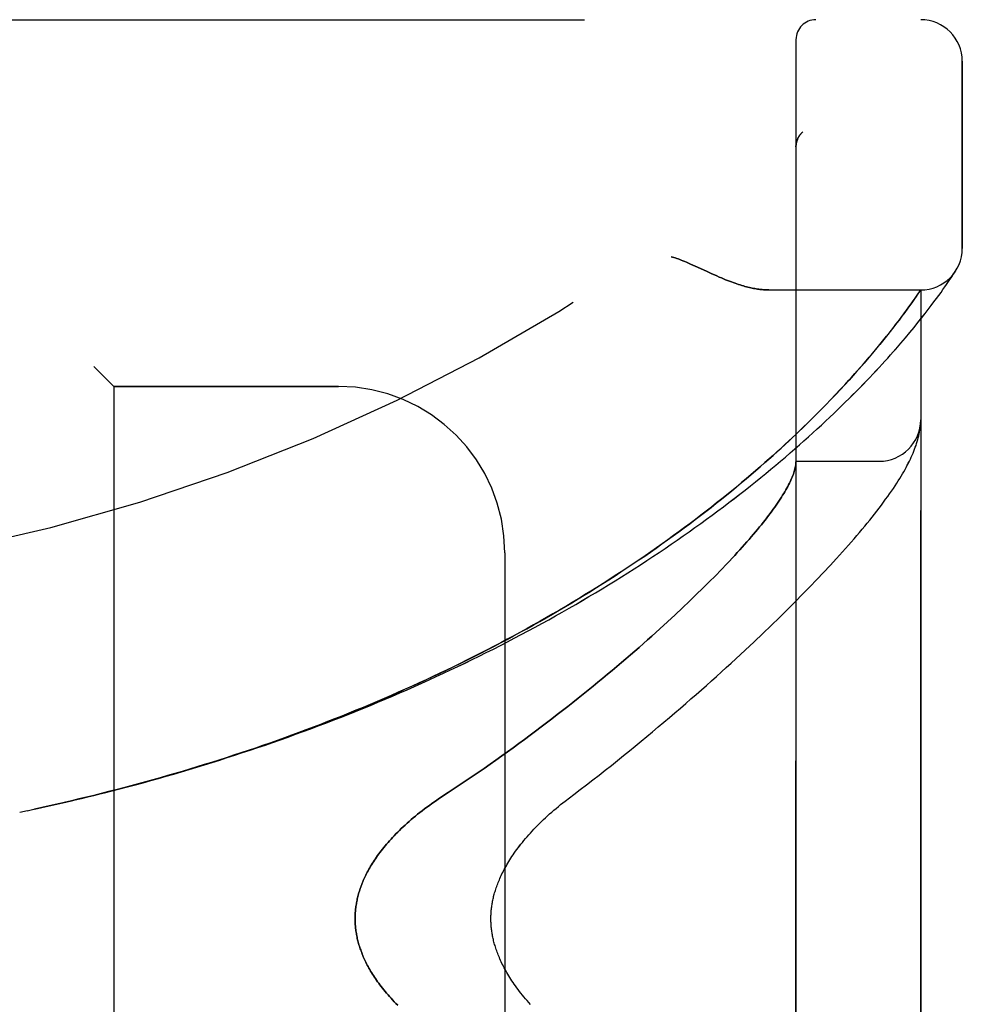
# Model space of a CAD drawing. Header units: inches. Extents: x 0 to 283, y 0 to 183.
# Tile 273 of 278: x 149.63 to 151.04, y 120.07 to 121.55. Entities that reach past the tile are written whole.
import ezdxf

# ---------------------------------------------------------------- set-up
doc = ezdxf.new("R2010")
doc.units = ezdxf.units.IN
doc.header["$LTSCALE"] = 15.583333
doc.header["$MEASUREMENT"] = 0
doc.linetypes.add('HIDDEN', pattern=[0.2, 0.1, -0.1])
doc.layers.add('LEFTHAND_DOOR_ASSEMBLY', color=7, linetype='CONTINUOUS')
doc.layers.add('RIGHTHAND_DOOR_ASSEMBLY', color=7, linetype='CONTINUOUS')

msp = doc.modelspace()

# ---------------------------------------------------------------- linework, layer by layer
at = {"layer": 'LEFTHAND_DOOR_ASSEMBLY', "color": 8, "linetype": 'HIDDEN'}
for p, q in [((148.9157, 121.5482), (150.9794, 121.5482)), ((150.7919, 118.8757), (150.7919, 121.5182)), ((151.0419, 121.2045), (151.0419, 121.4857)), ((150.8022, 121.3796), (150.802, 121.3794)), ((150.7919, 121.3571), (150.7919, 121.3569)), ((150.6407, 121.1779), (150.6574, 121.1701)), ((150.6574, 121.1701), (150.6656, 121.1663)), ((151.0283, 121.1651), (151.0302, 121.1679)), ((151.0302, 121.1679), (151.0322, 121.171)), ((151.0319, 121.1705), (151.0315, 121.17)), ((151.0319, 121.1705), (151.0322, 121.171)), ((151.0181, 121.15), (151.0203, 121.1533)), ((151.0203, 121.1533), (151.0224, 121.1562)), ((151.0224, 121.1562), (151.025, 121.1601)), ((151.025, 121.1601), (151.0271, 121.1633)), ((151.0271, 121.1633), (151.0283, 121.1651)), ((150.7514, 121.142), (150.9794, 121.142)), ((150.9741, 121.1342), (150.9794, 121.142)), ((150.9794, 119.252), (150.9794, 121.142)), ((151.0067, 121.1339), (151.0099, 121.1384)), ((151.0099, 121.1384), (151.0129, 121.1426)), ((151.0129, 121.1426), (151.0156, 121.1465)), ((151.0156, 121.1465), (151.0181, 121.15)), ((150.965, 121.1213), (150.9681, 121.1257)), ((150.9681, 121.1257), (150.9709, 121.1297)), ((150.9709, 121.1297), (150.9741, 121.1342)), ((150.9952, 121.1184), (150.9993, 121.1239)), ((150.9993, 121.1239), (151.0032, 121.1291)), ((151.0032, 121.1291), (151.0067, 121.1339)), ((150.954, 121.1063), (150.958, 121.1116)), ((150.958, 121.1116), (150.9616, 121.1166)), ((150.9616, 121.1166), (150.965, 121.1213)), ((150.9859, 121.1064), (150.9907, 121.1126)), ((150.9907, 121.1126), (150.9952, 121.1184)), ((150.9421, 121.0905), (150.9453, 121.0947)), ((150.9453, 121.0947), (150.9498, 121.1006)), ((150.9498, 121.1006), (150.954, 121.1063)), ((150.9694, 121.0857), (150.9753, 121.093)), ((150.9753, 121.093), (150.9808, 121.0999)), ((150.9808, 121.0999), (150.9859, 121.1064)), ((150.928, 121.0725), (150.9318, 121.0773)), ((150.9318, 121.0773), (150.9354, 121.0818)), ((150.9354, 121.0818), (150.9388, 121.0862)), ((150.9388, 121.0862), (150.9421, 121.0905)), ((150.9565, 121.0702), (150.9631, 121.0781)), ((150.9631, 121.0781), (150.9694, 121.0857)), ((150.9158, 121.0575), (150.9201, 121.0627)), ((150.9201, 121.0627), (150.9241, 121.0677)), ((150.9241, 121.0677), (150.928, 121.0725)), ((150.9494, 121.0619), (150.9565, 121.0702)), ((150.9068, 121.0467), (150.9114, 121.0522)), ((150.9114, 121.0522), (150.9158, 121.0575)), ((150.8918, 121.0291), (150.897, 121.0351)), ((150.897, 121.0351), (150.902, 121.041)), ((150.902, 121.041), (150.9068, 121.0467)), ((149.7369, 121.027), (149.7669, 120.997)), ((150.8806, 121.0164), (150.8863, 121.0228)), ((150.8863, 121.0228), (150.8918, 121.0291)), ((150.8652, 120.9995), (150.8716, 121.0064)), ((149.7669, 120.997), (149.7669, 119.397)), ((150.1044, 120.997), (149.7669, 120.997)), ((150.8516, 120.9849), (150.8586, 120.9923)), ((150.8586, 120.9923), (150.8652, 120.9995)), ((150.8367, 120.9693), (150.8443, 120.9772)), ((150.8443, 120.9772), (150.8516, 120.9849)), ((150.8202, 120.9526), (150.8287, 120.9611)), ((150.8287, 120.9611), (150.8367, 120.9693)), ((150.8112, 120.9437), (150.8202, 120.9526)), ((150.9784, 120.9336), (150.9786, 120.9346)), ((150.9787, 120.9357), (150.9788, 120.9364)), ((150.9788, 120.9364), (150.9789, 120.9371)), ((150.9789, 120.9378), (150.979, 120.9384)), ((150.9789, 120.9371), (150.9789, 120.9378)), ((150.979, 120.9384), (150.9791, 120.9391)), ((150.9791, 120.9398), (150.9792, 120.9405)), ((150.9791, 120.9391), (150.9791, 120.9398)), ((150.9792, 120.9412), (150.9793, 120.9419)), ((150.9792, 120.9405), (150.9792, 120.9412)), ((150.7919, 120.8845), (150.9169, 120.8845)), ((150.3544, 120.747), (150.3544, 119.647)), ((150.8433, 120.7279), (150.8528, 120.7382)), ((150.688, 120.7302), (150.6795, 120.7214)), ((150.8335, 120.7174), (150.8433, 120.7279)), ((150.6708, 120.7124), (150.6616, 120.7031)), ((150.6795, 120.7214), (150.6708, 120.7124)), ((150.8234, 120.7066), (150.8335, 120.7174)), ((150.6521, 120.6937), (150.6422, 120.684)), ((150.6616, 120.7031), (150.6521, 120.6937)), ((150.802, 120.6845), (150.8128, 120.6957)), ((150.8128, 120.6957), (150.8234, 120.7066)), ((150.6422, 120.684), (150.632, 120.6741)), ((150.7907, 120.6732), (150.802, 120.6845)), ((150.6213, 120.664), (150.6104, 120.6537)), ((150.632, 120.6741), (150.6213, 120.664)), ((150.7791, 120.6616), (150.7907, 120.6732)), ((150.6104, 120.6537), (150.599, 120.6431)), ((150.7548, 120.6377), (150.7671, 120.6497)), ((150.7671, 120.6497), (150.7791, 120.6616)), ((150.599, 120.6431), (150.5872, 120.6324)), ((150.742, 120.6255), (150.7548, 120.6377)), ((150.7289, 120.613), (150.742, 120.6255)), ((149.6254, 120.357), (149.6369, 120.3594))]:
    msp.add_line(p, q, dxfattribs=at)
for points in [[(150.7981, 121.3752), (150.7977, 121.3747), (150.7974, 121.3742), (150.797, 121.3737), (150.7967, 121.3732), (150.7964, 121.3727), (150.7961, 121.3722), (150.7958, 121.3717), (150.7955, 121.3712), (150.7952, 121.3706), (150.7949, 121.3701), (150.7947, 121.3695), (150.7944, 121.369), (150.7942, 121.3684), (150.794, 121.3678)], [(150.7981, 121.3752), (150.7983, 121.3754), (150.7985, 121.3757), (150.7986, 121.3759), (150.7988, 121.3761), (150.799, 121.3763), (150.7992, 121.3766), (150.7994, 121.3768), (150.7996, 121.377), (150.7998, 121.3772), (150.8, 121.3774), (150.8002, 121.3777), (150.8004, 121.3779), (150.8006, 121.3781), (150.8008, 121.3783), (150.8011, 121.3785), (150.8013, 121.3787), (150.8015, 121.3789), (150.8017, 121.3792), (150.802, 121.3794), (150.8022, 121.3796)], [(150.794, 121.3678), (150.7937, 121.3673), (150.7935, 121.3667), (150.7933, 121.3661), (150.7932, 121.3655), (150.793, 121.3649), (150.7928, 121.3643), (150.7927, 121.3637), (150.7925, 121.3631), (150.7924, 121.3625), (150.7923, 121.3619), (150.7922, 121.3613), (150.7921, 121.3607), (150.7921, 121.3601), (150.792, 121.3594), (150.7919, 121.3588), (150.7919, 121.3582), (150.7919, 121.3576), (150.7919, 121.3571)], [(150.6044, 121.192), (150.6065, 121.1914), (150.6085, 121.1908), (150.6106, 121.1901), (150.6128, 121.1894), (150.6149, 121.1886), (150.6172, 121.1878), (150.6196, 121.1869), (150.622, 121.186), (150.6247, 121.1849), (150.6275, 121.1837), (150.6305, 121.1824), (150.6337, 121.181), (150.6371, 121.1795), (150.6407, 121.1779)], [(150.6656, 121.1663), (150.6694, 121.1646), (150.673, 121.163), (150.6765, 121.1614), (150.6799, 121.16), (150.6831, 121.1587), (150.6863, 121.1574), (150.6893, 121.1562), (150.6922, 121.155), (150.6951, 121.154), (150.6978, 121.153), (150.7005, 121.152), (150.7032, 121.1511), (150.7057, 121.1503), (150.7082, 121.1495), (150.7106, 121.1487), (150.713, 121.148), (150.7153, 121.1474), (150.7176, 121.1468), (150.7198, 121.1462), (150.722, 121.1457), (150.7241, 121.1452), (150.7262, 121.1448), (150.7282, 121.1444), (150.7302, 121.144), (150.7322, 121.1437), (150.7341, 121.1434), (150.736, 121.1431), (150.7378, 121.1428), (150.7397, 121.1426), (150.7414, 121.1425), (150.7432, 121.1423), (150.7449, 121.1422), (150.7465, 121.1421), (150.7482, 121.142), (150.7498, 121.142), (150.7514, 121.142)], [(149.6949, 120.3723), (149.7065, 120.375), (149.7181, 120.3777), (149.7297, 120.3805), (149.7413, 120.3834), (149.7529, 120.3863), (149.7645, 120.3892), (149.776, 120.3922), (149.7876, 120.3952), (149.7992, 120.3983), (149.8107, 120.4014), (149.8223, 120.4046), (149.8339, 120.4078), (149.8454, 120.4111), (149.8569, 120.4144), (149.8685, 120.4178), (149.88, 120.4212), (149.8915, 120.4247), (149.903, 120.4282), (149.9145, 120.4318), (149.926, 120.4354), (149.9374, 120.439), (149.9489, 120.4427), (149.9603, 120.4465), (149.9718, 120.4503), (149.9832, 120.4541), (149.9946, 120.458), (150.006, 120.462), (150.0174, 120.466), (150.0287, 120.47), (150.04, 120.4741), (150.0514, 120.4782), (150.0627, 120.4824), (150.074, 120.4866), (150.0852, 120.4909), (150.0965, 120.4953), (150.1077, 120.4996), (150.1189, 120.5041), (150.1301, 120.5085), (150.1412, 120.513), (150.1524, 120.5176), (150.1635, 120.5222), (150.1746, 120.5269), (150.1856, 120.5316), (150.1966, 120.5363), (150.2076, 120.5411), (150.2186, 120.546), (150.2296, 120.5509), (150.2405, 120.5558), (150.2514, 120.5608), (150.2622, 120.5658), (150.273, 120.5709), (150.2838, 120.576), (150.2946, 120.5812), (150.3053, 120.5864), (150.316, 120.5916), (150.3266, 120.5969), (150.3372, 120.6022), (150.3478, 120.6076), (150.3583, 120.613), (150.3687, 120.6185), (150.3792, 120.624), (150.3896, 120.6295), (150.3999, 120.6351), (150.4102, 120.6407), (150.4205, 120.6464), (150.4307, 120.6521), (150.4408, 120.6578), (150.4509, 120.6636), (150.461, 120.6694), (150.471, 120.6752), (150.4809, 120.681), (150.4908, 120.6869), (150.5006, 120.6929), (150.5104, 120.6988), (150.5201, 120.7048), (150.5297, 120.7108), (150.5393, 120.7169), (150.5488, 120.7229), (150.5583, 120.729), (150.5677, 120.7351), (150.577, 120.7413), (150.5862, 120.7474), (150.5954, 120.7536), (150.6045, 120.7598), (150.6135, 120.766), (150.6225, 120.7723), (150.6314, 120.7785), (150.6402, 120.7847), (150.6489, 120.791), (150.6575, 120.7973), (150.666, 120.8035), (150.6745, 120.8098), (150.6829, 120.8161), (150.6912, 120.8224), (150.6994, 120.8286), (150.7075, 120.8349), (150.7155, 120.8412), (150.7234, 120.8474), (150.7312, 120.8537), (150.739, 120.8599), (150.7466, 120.8662), (150.7541, 120.8724), (150.7616, 120.8786), (150.7689, 120.8847), (150.7762, 120.8909), (150.7833, 120.897), (150.7903, 120.9031), (150.7972, 120.9092), (150.804, 120.9152), (150.8108, 120.9212), (150.8173, 120.9272), (150.8238, 120.9331), (150.8302, 120.939), (150.8365, 120.9448), (150.8426, 120.9506), (150.8487, 120.9563), (150.8546, 120.962), (150.8604, 120.9676), (150.8661, 120.9732), (150.8717, 120.9787), (150.8772, 120.9842), (150.8825, 120.9896), (150.8878, 120.9949), (150.8929, 121.0002), (150.8979, 121.0054), (150.9028, 121.0105), (150.9076, 121.0155), (150.9123, 121.0205), (150.9168, 121.0254), (150.9213, 121.0303), (150.9256, 121.035), (150.9298, 121.0397), (150.934, 121.0443), (150.938, 121.0488), (150.9419, 121.0533), (150.9494, 121.0619)], [(150.8716, 121.0064), (150.8747, 121.0098), (150.8806, 121.0164)], [(150.9793, 120.9419), (150.9793, 120.9422), (150.9793, 120.9426), (150.9793, 120.943), (150.9794, 120.9433), (150.9794, 120.9437), (150.9794, 120.9441), (150.9794, 120.9444), (150.9794, 120.9448), (150.9794, 120.9452), (150.9794, 120.9455), (150.9794, 120.9459), (150.9794, 120.9462)], [(149.6922, 120.3717), (149.7033, 120.3742), (149.7144, 120.3769), (149.7255, 120.3796), (149.7367, 120.3823), (149.7478, 120.385), (149.7589, 120.3879), (149.77, 120.3907), (149.7811, 120.3936), (149.7922, 120.3965), (149.8032, 120.3995), (149.8143, 120.4026), (149.8254, 120.4056), (149.8365, 120.4088), (149.8475, 120.4119), (149.8586, 120.4151), (149.8696, 120.4184), (149.8806, 120.4217), (149.8916, 120.425), (149.9027, 120.4284), (149.9136, 120.4319), (149.9246, 120.4353), (149.9356, 120.4389), (149.9466, 120.4424), (149.9575, 120.446), (149.9684, 120.4497), (149.9794, 120.4534), (149.9903, 120.4572), (150.0012, 120.4609), (150.012, 120.4648), (150.0229, 120.4687), (150.0337, 120.4726), (150.0446, 120.4766), (150.0554, 120.4806), (150.0661, 120.4847), (150.0769, 120.4888), (150.0877, 120.493), (150.0984, 120.4972), (150.1091, 120.5014), (150.1198, 120.5057), (150.1304, 120.51), (150.1411, 120.5144), (150.1517, 120.5189), (150.1623, 120.5233), (150.1728, 120.5279), (150.1834, 120.5324), (150.1939, 120.537), (150.2044, 120.5417), (150.2148, 120.5464), (150.2252, 120.5511), (150.2356, 120.5559), (150.246, 120.5608), (150.2563, 120.5656), (150.2666, 120.5705), (150.2769, 120.5755), (150.2871, 120.5805), (150.2973, 120.5856), (150.3075, 120.5906), (150.3176, 120.5958), (150.3277, 120.601), (150.3377, 120.6062), (150.3478, 120.6114), (150.3577, 120.6167), (150.3676, 120.622), (150.3775, 120.6274), (150.3874, 120.6328), (150.3972, 120.6383), (150.4069, 120.6438), (150.4166, 120.6493), (150.4263, 120.6549), (150.4359, 120.6605), (150.4454, 120.6661), (150.4549, 120.6718), (150.4644, 120.6775), (150.4738, 120.6832), (150.4831, 120.6889), (150.4924, 120.6947), (150.5017, 120.7006), (150.5108, 120.7064), (150.52, 120.7123), (150.529, 120.7182), (150.538, 120.7241), (150.5469, 120.7301), (150.5558, 120.7361), (150.5646, 120.7421), (150.5733, 120.7481), (150.582, 120.7541), (150.5905, 120.7602), (150.599, 120.7663), (150.6075, 120.7724), (150.6158, 120.7785), (150.6241, 120.7846), (150.6323, 120.7907), (150.6405, 120.7968), (150.6485, 120.803), (150.6565, 120.8091), (150.6644, 120.8152), (150.6722, 120.8214), (150.6799, 120.8275), (150.6875, 120.8336), (150.695, 120.8398), (150.7024, 120.8459), (150.7098, 120.852), (150.717, 120.8581), (150.7242, 120.8641), (150.7312, 120.8702), (150.7381, 120.8761), (150.7448, 120.882), (150.7513, 120.8878), (150.7576, 120.8934), (150.7638, 120.899), (150.7697, 120.9044), (150.7755, 120.9097), (150.7811, 120.9149), (150.7865, 120.92), (150.7917, 120.9249), (150.7968, 120.9298), (150.8017, 120.9345), (150.8112, 120.9437)], [(150.8528, 120.7382), (150.8574, 120.7433), (150.8619, 120.7483), (150.8664, 120.7533), (150.8707, 120.7582), (150.875, 120.7631), (150.8792, 120.7679), (150.8833, 120.7727), (150.8873, 120.7775), (150.8913, 120.7822), (150.8952, 120.7869), (150.899, 120.7915), (150.9027, 120.7961), (150.9063, 120.8006), (150.9099, 120.8052), (150.9134, 120.8097), (150.9169, 120.8141), (150.9203, 120.8186), (150.9235, 120.823), (150.9267, 120.8273), (150.9298, 120.8316), (150.9327, 120.8358), (150.9356, 120.8398), (150.9383, 120.8438), (150.9408, 120.8476), (150.9433, 120.8514), (150.9456, 120.855), (150.9478, 120.8586), (150.95, 120.862), (150.952, 120.8654), (150.9539, 120.8688), (150.9558, 120.872), (150.9575, 120.8752), (150.9592, 120.8784), (150.9608, 120.8815), (150.9624, 120.8846), (150.9639, 120.8877), (150.9653, 120.8907), (150.9666, 120.8937), (150.9679, 120.8967), (150.9691, 120.8996), (150.9703, 120.9025), (150.9713, 120.9055), (150.9724, 120.9084), (150.9733, 120.9113), (150.9742, 120.9142), (150.975, 120.9171), (150.9758, 120.9199), (150.9765, 120.9227), (150.9771, 120.9255), (150.9776, 120.9283), (150.9781, 120.931), (150.9784, 120.9336)], [(150.9786, 120.9346), (150.9786, 120.935), (150.9787, 120.9357)], [(150.7917, 120.8804), (150.7915, 120.8787), (150.7912, 120.8769), (150.7909, 120.875), (150.7904, 120.8731), (150.7899, 120.8712), (150.7894, 120.8692), (150.7887, 120.8671), (150.788, 120.865), (150.7872, 120.8629), (150.7864, 120.8607), (150.7854, 120.8585), (150.7844, 120.8562), (150.7833, 120.8538), (150.7822, 120.8514), (150.7809, 120.849), (150.7796, 120.8465), (150.7782, 120.844), (150.7768, 120.8414), (150.7752, 120.8387), (150.7736, 120.836), (150.7719, 120.8333), (150.7702, 120.8305), (150.7683, 120.8276), (150.7664, 120.8247), (150.7644, 120.8217), (150.7623, 120.8187), (150.7602, 120.8157), (150.7579, 120.8125), (150.7556, 120.8094), (150.7532, 120.8061), (150.7508, 120.8029), (150.7482, 120.7995), (150.7456, 120.7962), (150.7429, 120.7927), (150.7401, 120.7892), (150.7372, 120.7857), (150.7342, 120.7821), (150.7312, 120.7784), (150.728, 120.7747), (150.7248, 120.7709), (150.7215, 120.7671), (150.7181, 120.7632), (150.7147, 120.7593), (150.7111, 120.7553), (150.7075, 120.7513), (150.7037, 120.7472), (150.6999, 120.743), (150.696, 120.7388), (150.692, 120.7345), (150.688, 120.7302)], [(150.7919, 120.8835), (150.7919, 120.8832), (150.7919, 120.8829), (150.7919, 120.8826), (150.7919, 120.8822), (150.7918, 120.8818), (150.7918, 120.8814), (150.7918, 120.8809), (150.7917, 120.8804)], [(150.5872, 120.6324), (150.5751, 120.6215), (150.5689, 120.616), (150.5626, 120.6104), (150.5562, 120.6048), (150.5497, 120.5991), (150.5431, 120.5934), (150.5364, 120.5877), (150.5296, 120.5819), (150.5228, 120.5761), (150.5158, 120.5702), (150.5087, 120.5643), (150.5016, 120.5584), (150.4944, 120.5524), (150.487, 120.5464), (150.4796, 120.5404), (150.4721, 120.5343), (150.4645, 120.5282), (150.4568, 120.5221), (150.449, 120.516), (150.4412, 120.5099), (150.4333, 120.5037), (150.4252, 120.4975), (150.4171, 120.4913), (150.409, 120.4851), (150.4007, 120.4789), (150.3924, 120.4726), (150.384, 120.4664), (150.3755, 120.4602), (150.367, 120.454), (150.3584, 120.4477), (150.3497, 120.4415), (150.341, 120.4353), (150.3322, 120.4291), (150.3233, 120.4229), (150.3144, 120.4168), (150.3055, 120.4106), (150.2965, 120.4045), (150.2874, 120.3985), (150.2784, 120.3924), (150.2692, 120.3864), (150.2562, 120.3779)], [(150.4452, 120.3738), (150.4582, 120.3836), (150.4678, 120.3909), (150.4773, 120.3982), (150.4867, 120.4055), (150.496, 120.4128), (150.5053, 120.4201), (150.5145, 120.4274), (150.5236, 120.4347), (150.5326, 120.442), (150.5416, 120.4492), (150.5505, 120.4564), (150.5592, 120.4636), (150.5679, 120.4708), (150.5765, 120.478), (150.5851, 120.4851), (150.5935, 120.4922), (150.6018, 120.4993), (150.6101, 120.5063), (150.6182, 120.5133), (150.6263, 120.5203), (150.6342, 120.5272), (150.6421, 120.534), (150.6498, 120.5409), (150.6575, 120.5477), (150.6651, 120.5544), (150.6726, 120.5611), (150.68, 120.5678), (150.6873, 120.5744), (150.6944, 120.581), (150.7015, 120.5875), (150.7085, 120.5939), (150.7154, 120.6004), (150.7289, 120.613)], [(149.6365, 120.3593), (149.6485, 120.3619), (149.6601, 120.3644), (149.6717, 120.367)], [(149.6477, 120.3617), (149.6588, 120.3641), (149.6699, 120.3666), (149.6949, 120.3723)], [(150.2562, 120.3779), (150.2523, 120.3753), (150.2485, 120.3726), (150.2447, 120.37), (150.241, 120.3673), (150.2374, 120.3647), (150.2338, 120.362), (150.2302, 120.3593), (150.2268, 120.3566), (150.2234, 120.3539), (150.2201, 120.3512), (150.2168, 120.3485), (150.2136, 120.3458), (150.2105, 120.3431), (150.2075, 120.3404), (150.2045, 120.3377), (150.2016, 120.335), (150.1988, 120.3323), (150.196, 120.3296), (150.1934, 120.327), (150.1908, 120.3244), (150.1882, 120.3217), (150.1858, 120.3192), (150.1834, 120.3166), (150.1811, 120.314), (150.1789, 120.3115), (150.1767, 120.3089), (150.1746, 120.3064), (150.1725, 120.3039), (150.1706, 120.3015), (150.1686, 120.299), (150.1668, 120.2966), (150.165, 120.2942), (150.1633, 120.2918), (150.1616, 120.2894), (150.16, 120.2871), (150.1584, 120.2848), (150.1569, 120.2825), (150.1555, 120.2802), (150.1541, 120.2779), (150.1527, 120.2757), (150.1514, 120.2734), (150.1502, 120.2712), (150.149, 120.2691), (150.1478, 120.2669), (150.1467, 120.2647), (150.1456, 120.2626), (150.1446, 120.2605), (150.1436, 120.2584), (150.1427, 120.2563), (150.1417, 120.2542), (150.1409, 120.2522), (150.14, 120.2501), (150.1393, 120.2481), (150.1385, 120.2461), (150.1378, 120.2441), (150.1371, 120.2421), (150.1364, 120.2402), (150.1358, 120.2382), (150.1352, 120.2362), (150.1347, 120.2343), (150.1341, 120.2324), (150.1336, 120.2304), (150.1332, 120.2285), (150.1327, 120.2266), (150.1323, 120.2247), (150.1319, 120.2229), (150.1316, 120.221), (150.1313, 120.2191), (150.131, 120.2172), (150.1307, 120.2154), (150.1305, 120.2135), (150.1302, 120.2117), (150.13, 120.2098), (150.1299, 120.208), (150.1297, 120.2061), (150.1296, 120.2043), (150.1295, 120.2025), (150.1295, 120.2006), (150.1294, 120.1988), (150.1294, 120.197), (150.1294, 120.1952), (150.1295, 120.1933), (150.1295, 120.1915), (150.1296, 120.1897), (150.1297, 120.1878), (150.1299, 120.186), (150.13, 120.1841), (150.1302, 120.1823), (150.1305, 120.1805), (150.1307, 120.1786), (150.131, 120.1767), (150.1313, 120.1749), (150.1316, 120.173), (150.1319, 120.1711), (150.1323, 120.1692), (150.1327, 120.1673), (150.1332, 120.1654), (150.1336, 120.1635), (150.1341, 120.1616), (150.1347, 120.1597), (150.1352, 120.1577), (150.1358, 120.1558), (150.1364, 120.1538), (150.1371, 120.1518), (150.1378, 120.1499), (150.1385, 120.1479), (150.1393, 120.1459), (150.14, 120.1438), (150.1409, 120.1418), (150.1417, 120.1397), (150.1427, 120.1377), (150.1436, 120.1356), (150.1446, 120.1335), (150.1456, 120.1314), (150.1467, 120.1292), (150.1478, 120.1271), (150.149, 120.1249), (150.1502, 120.1227), (150.1514, 120.1205), (150.1527, 120.1183), (150.1541, 120.1161), (150.1555, 120.1138), (150.1569, 120.1115), (150.1584, 120.1092), (150.16, 120.1069), (150.1616, 120.1045), (150.1633, 120.1022), (150.165, 120.0998), (150.1668, 120.0974), (150.1686, 120.0949), (150.1706, 120.0925), (150.1725, 120.09), (150.1746, 120.0875), (150.1767, 120.085), (150.1789, 120.0825), (150.1811, 120.08), (150.1834, 120.0774), (150.1858, 120.0748), (150.1882, 120.0722), (150.1908, 120.0696), (150.1934, 120.067)], [(150.3929, 120.0682), (150.3903, 120.0711), (150.3879, 120.0739), (150.3855, 120.0767), (150.3831, 120.0795), (150.3809, 120.0822), (150.3787, 120.085), (150.3766, 120.0877), (150.3745, 120.0904), (150.3725, 120.0931), (150.3706, 120.0958), (150.3687, 120.0984), (150.3669, 120.101), (150.3652, 120.1036), (150.3635, 120.1061), (150.3619, 120.1086), (150.3604, 120.1111), (150.3589, 120.1135), (150.3575, 120.1159), (150.3562, 120.1183), (150.3549, 120.1207), (150.3536, 120.123), (150.3524, 120.1253), (150.3512, 120.1276), (150.3501, 120.1298), (150.3491, 120.132), (150.3481, 120.1342), (150.3471, 120.1363), (150.3462, 120.1385), (150.3453, 120.1406), (150.3445, 120.1426), (150.3437, 120.1447), (150.3429, 120.1467), (150.3422, 120.1487), (150.3415, 120.1506), (150.3409, 120.1526), (150.3402, 120.1545), (150.3397, 120.1564), (150.3391, 120.1582), (150.3386, 120.1601), (150.3381, 120.1619), (150.3376, 120.1637), (150.3372, 120.1655), (150.3368, 120.1673), (150.3364, 120.169), (150.3361, 120.1708), (150.3358, 120.1725), (150.3355, 120.1742), (150.3352, 120.1759), (150.3349, 120.1775), (150.3347, 120.1792), (150.3345, 120.1808), (150.3343, 120.1825), (150.3341, 120.1841), (150.334, 120.1857), (150.3339, 120.1874), (150.3337, 120.189), (150.3337, 120.1906), (150.3336, 120.1922), (150.3335, 120.1938), (150.3335, 120.1954), (150.3335, 120.197), (150.3335, 120.1986), (150.3335, 120.2002), (150.3336, 120.2018), (150.3337, 120.2034), (150.3337, 120.205), (150.3339, 120.2066), (150.334, 120.2082), (150.3341, 120.2098), (150.3343, 120.2115), (150.3345, 120.2131), (150.3347, 120.2148), (150.3349, 120.2164), (150.3352, 120.2181), (150.3355, 120.2198), (150.3358, 120.2215), (150.3361, 120.2232), (150.3364, 120.2249), (150.3368, 120.2267), (150.3372, 120.2285), (150.3376, 120.2302), (150.3381, 120.232), (150.3386, 120.2339), (150.3391, 120.2357), (150.3397, 120.2376), (150.3402, 120.2395), (150.3408, 120.2414), (150.3415, 120.2433), (150.3422, 120.2453), (150.3429, 120.2473), (150.3437, 120.2493), (150.3445, 120.2513), (150.3453, 120.2534), (150.3462, 120.2555), (150.3471, 120.2576), (150.3481, 120.2598), (150.3491, 120.262), (150.3501, 120.2642), (150.3512, 120.2664), (150.3524, 120.2687), (150.3536, 120.271), (150.3548, 120.2733), (150.3562, 120.2756), (150.3575, 120.278), (150.3589, 120.2804), (150.3604, 120.2829), (150.3619, 120.2853), (150.3635, 120.2879), (150.3652, 120.2904), (150.3669, 120.293), (150.3687, 120.2956), (150.3706, 120.2982), (150.3725, 120.3009), (150.3745, 120.3035), (150.3766, 120.3062), (150.3787, 120.309), (150.3809, 120.3117), (150.3831, 120.3145), (150.3855, 120.3173), (150.3879, 120.3201), (150.3903, 120.3229), (150.3929, 120.3257), (150.3955, 120.3286), (150.3981, 120.3314), (150.4009, 120.3343), (150.4037, 120.3372), (150.4065, 120.34), (150.4095, 120.3429), (150.4124, 120.3458), (150.4155, 120.3487), (150.4186, 120.3515), (150.4218, 120.3544), (150.425, 120.3572), (150.4283, 120.36), (150.4316, 120.3628), (150.4349, 120.3656), (150.4383, 120.3684), (150.4418, 120.3711), (150.4452, 120.3738)]]:
    msp.add_lwpolyline(points, dxfattribs=at)
for centre, radius, start, end in [((148.9794, 123.4721), 2.7751, 270, 316.1116), ((150.8219, 121.5182), 0.03, 90, 180), ((150.9794, 121.4857), 0.0625, 0, 90), ((150.9794, 121.2045), 0.0625, 270, 360), ((150.1044, 120.747), 0.25, 0, 90), ((150.9169, 120.947), 0.0625, 270, 360)]:
    msp.add_arc(centre, radius, start, end, dxfattribs=at)
at = {"layer": 'RIGHTHAND_DOOR_ASSEMBLY', "color": 8, "linetype": 'HIDDEN'}
for p, q in [((148.9157, 121.5482), (150.9794, 121.5482)), ((150.7919, 121.5182), (150.7919, 118.8757)), ((151.0419, 121.4857), (151.0419, 121.2045)), ((150.8022, 121.3796), (150.802, 121.3794)), ((150.7919, 121.3569), (150.7919, 121.3571)), ((150.6574, 121.1701), (150.6407, 121.1779)), ((150.6656, 121.1663), (150.6574, 121.1701)), ((151.0283, 121.1651), (151.0302, 121.1679)), ((151.0302, 121.1679), (151.0319, 121.1705)), ((151.0181, 121.15), (151.0203, 121.1532)), ((151.0203, 121.1532), (151.0224, 121.1562)), ((151.0224, 121.1562), (151.025, 121.16)), ((151.025, 121.16), (151.0271, 121.1633)), ((151.0271, 121.1633), (151.0283, 121.1651)), ((150.7514, 121.142), (150.9794, 121.142)), ((150.9794, 121.142), (150.9753, 121.136)), ((150.9794, 121.142), (150.9794, 119.252)), ((151.0067, 121.1339), (151.0099, 121.1384)), ((151.0099, 121.1384), (151.0129, 121.1426)), ((151.0129, 121.1426), (151.0156, 121.1465)), ((151.0156, 121.1465), (151.0181, 121.15)), ((150.966, 121.1228), (150.9627, 121.1182)), ((150.9691, 121.127), (150.966, 121.1228)), ((150.9726, 121.132), (150.9691, 121.127)), ((150.9753, 121.136), (150.9726, 121.132)), ((150.9952, 121.1184), (150.9993, 121.1239)), ((150.9993, 121.1239), (151.0032, 121.1291)), ((151.0032, 121.1291), (151.0067, 121.1339)), ((150.9554, 121.1081), (150.9512, 121.1025)), ((150.9592, 121.1133), (150.9554, 121.1081)), ((150.9627, 121.1182), (150.9592, 121.1133)), ((150.9859, 121.1064), (150.9907, 121.1126)), ((150.9907, 121.1126), (150.9952, 121.1184)), ((150.9437, 121.0926), (150.9405, 121.0884)), ((150.9468, 121.0967), (150.9437, 121.0926)), ((150.9512, 121.1025), (150.9468, 121.0967)), ((150.9694, 121.0857), (150.9753, 121.093)), ((150.9753, 121.093), (150.9808, 121.0998)), ((150.9808, 121.0998), (150.9859, 121.1064)), ((150.9336, 121.0796), (150.93, 121.0749)), ((150.9371, 121.084), (150.9336, 121.0796)), ((150.9405, 121.0884), (150.9371, 121.084)), ((150.9564, 121.0702), (150.9631, 121.0781)), ((150.9631, 121.0781), (150.9694, 121.0857)), ((150.9222, 121.0652), (150.918, 121.0601)), ((150.9261, 121.0702), (150.9222, 121.0652)), ((150.93, 121.0749), (150.9261, 121.0702)), ((150.9494, 121.0619), (150.9564, 121.0702)), ((150.9092, 121.0495), (150.9045, 121.0439)), ((150.9137, 121.0549), (150.9092, 121.0495)), ((150.918, 121.0601), (150.9137, 121.0549)), ((150.8996, 121.0381), (150.8945, 121.0322)), ((150.9045, 121.0439), (150.8996, 121.0381)), ((149.7669, 120.997), (149.7369, 121.027)), ((150.8836, 121.0198), (150.8778, 121.0133)), ((150.8891, 121.0261), (150.8836, 121.0198)), ((150.8945, 121.0322), (150.8891, 121.0261)), ((150.8717, 121.0066), (150.8654, 120.9996)), ((150.8778, 121.0133), (150.8717, 121.0066)), ((149.7669, 120.997), (149.7669, 119.397)), ((149.7669, 120.997), (150.1044, 120.997)), ((150.8587, 120.9924), (150.8518, 120.985)), ((150.8654, 120.9996), (150.8587, 120.9924)), ((150.8445, 120.9774), (150.8369, 120.9695)), ((150.8518, 120.985), (150.8445, 120.9774)), ((150.8289, 120.9613), (150.8204, 120.9528)), ((150.8369, 120.9695), (150.8289, 120.9613)), ((150.8204, 120.9528), (150.8114, 120.944)), ((150.9784, 120.9336), (150.9786, 120.9346)), ((150.9786, 120.9346), (150.9787, 120.9354)), ((150.9787, 120.9354), (150.9788, 120.9361)), ((150.9788, 120.9367), (150.9789, 120.9374)), ((150.9788, 120.9361), (150.9788, 120.9367)), ((150.9789, 120.9374), (150.979, 120.9381)), ((150.979, 120.9388), (150.9791, 120.9394)), ((150.979, 120.9381), (150.979, 120.9388)), ((150.9791, 120.9394), (150.9792, 120.9401)), ((150.9792, 120.9408), (150.9793, 120.9415)), ((150.9792, 120.9401), (150.9792, 120.9408)), ((150.7919, 120.8845), (150.9169, 120.8845)), ((150.3544, 120.747), (150.3544, 119.647)), ((150.8433, 120.7279), (150.8528, 120.7382)), ((150.6795, 120.7214), (150.688, 120.7302)), ((150.8335, 120.7174), (150.8433, 120.7279)), ((150.6616, 120.7031), (150.6708, 120.7124)), ((150.6708, 120.7124), (150.6795, 120.7214)), ((150.8234, 120.7066), (150.8335, 120.7174)), ((150.6422, 120.684), (150.6521, 120.6937)), ((150.6521, 120.6937), (150.6616, 120.7031)), ((150.802, 120.6845), (150.8129, 120.6957)), ((150.8129, 120.6957), (150.8234, 120.7066)), ((150.632, 120.6741), (150.6422, 120.684)), ((150.7907, 120.6732), (150.802, 120.6845)), ((150.6104, 120.6537), (150.6213, 120.664)), ((150.6213, 120.664), (150.632, 120.6741)), ((150.7791, 120.6616), (150.7907, 120.6732)), ((150.599, 120.6431), (150.6104, 120.6537)), ((150.7548, 120.6377), (150.7671, 120.6498)), ((150.7671, 120.6498), (150.7791, 120.6616)), ((150.5872, 120.6324), (150.599, 120.6431)), ((150.7421, 120.6255), (150.7548, 120.6377)), ((150.7289, 120.613), (150.7421, 120.6255)), ((149.6949, 120.3723), (149.6811, 120.3691)), ((149.6254, 120.357), (149.6369, 120.3594))]:
    msp.add_line(p, q, dxfattribs=at)
for points in [[(150.7939, 121.3677), (150.7941, 121.3683), (150.7944, 121.3689), (150.7946, 121.3694), (150.7949, 121.37), (150.7952, 121.3706), (150.7955, 121.3711), (150.7958, 121.3717), (150.7961, 121.3722), (150.7964, 121.3727), (150.7967, 121.3732), (150.797, 121.3737), (150.7974, 121.3742), (150.7977, 121.3747), (150.7981, 121.3752)], [(150.8022, 121.3796), (150.802, 121.3794), (150.8017, 121.3792), (150.8015, 121.3789), (150.8013, 121.3787), (150.8011, 121.3785), (150.8008, 121.3783), (150.8006, 121.3781), (150.8004, 121.3779), (150.8002, 121.3777), (150.8, 121.3775), (150.7998, 121.3772), (150.7996, 121.377), (150.7994, 121.3768), (150.7992, 121.3766), (150.799, 121.3764), (150.7988, 121.3761), (150.7987, 121.3759), (150.7985, 121.3757), (150.7983, 121.3754), (150.7981, 121.3752)], [(150.7919, 121.3571), (150.7919, 121.3576), (150.7919, 121.3582), (150.7919, 121.3588), (150.792, 121.3594), (150.7921, 121.36), (150.7921, 121.3606), (150.7922, 121.3612), (150.7923, 121.3618), (150.7924, 121.3624), (150.7925, 121.3631), (150.7927, 121.3637), (150.7928, 121.3642), (150.793, 121.3648), (150.7931, 121.3654), (150.7933, 121.366), (150.7935, 121.3666), (150.7937, 121.3672), (150.7939, 121.3677)], [(150.6407, 121.1779), (150.6371, 121.1795), (150.6337, 121.181), (150.6305, 121.1824), (150.6275, 121.1837), (150.6247, 121.1849), (150.622, 121.186), (150.6196, 121.1869), (150.6172, 121.1878), (150.6149, 121.1886), (150.6128, 121.1894), (150.6106, 121.1901), (150.6085, 121.1908), (150.6065, 121.1914), (150.6044, 121.192)], [(150.7514, 121.142), (150.7498, 121.142), (150.7482, 121.142), (150.7465, 121.1421), (150.7449, 121.1422), (150.7432, 121.1423), (150.7414, 121.1425), (150.7397, 121.1426), (150.7378, 121.1428), (150.736, 121.1431), (150.7341, 121.1434), (150.7322, 121.1437), (150.7302, 121.144), (150.7282, 121.1444), (150.7262, 121.1448), (150.7241, 121.1452), (150.722, 121.1457), (150.7198, 121.1462), (150.7176, 121.1468), (150.7153, 121.1474), (150.713, 121.148), (150.7106, 121.1487), (150.7082, 121.1495), (150.7057, 121.1503), (150.7032, 121.1511), (150.7005, 121.152), (150.6978, 121.153), (150.6951, 121.154), (150.6922, 121.155), (150.6893, 121.1562), (150.6863, 121.1574), (150.6831, 121.1587), (150.6799, 121.16), (150.6765, 121.1614), (150.673, 121.163), (150.6694, 121.1646), (150.6656, 121.1663)], [(149.6949, 120.3723), (149.7065, 120.375), (149.7181, 120.3777), (149.7297, 120.3805), (149.7413, 120.3834), (149.7529, 120.3863), (149.7644, 120.3892), (149.776, 120.3922), (149.7876, 120.3952), (149.7992, 120.3983), (149.8107, 120.4014), (149.8223, 120.4046), (149.8338, 120.4078), (149.8454, 120.4111), (149.8569, 120.4144), (149.8685, 120.4178), (149.88, 120.4212), (149.8915, 120.4247), (149.903, 120.4282), (149.9145, 120.4317), (149.926, 120.4354), (149.9374, 120.439), (149.9489, 120.4427), (149.9603, 120.4465), (149.9718, 120.4503), (149.9832, 120.4541), (149.9946, 120.458), (150.006, 120.462), (150.0173, 120.466), (150.0287, 120.47), (150.04, 120.4741), (150.0514, 120.4782), (150.0627, 120.4824), (150.0739, 120.4866), (150.0852, 120.4909), (150.0965, 120.4952), (150.1077, 120.4996), (150.1189, 120.504), (150.1301, 120.5085), (150.1412, 120.513), (150.1524, 120.5176), (150.1635, 120.5222), (150.1745, 120.5269), (150.1856, 120.5316), (150.1966, 120.5363), (150.2076, 120.5411), (150.2186, 120.546), (150.2295, 120.5509), (150.2405, 120.5558), (150.2513, 120.5608), (150.2622, 120.5658), (150.273, 120.5709), (150.2838, 120.576), (150.2945, 120.5812), (150.3053, 120.5864), (150.3159, 120.5916), (150.3266, 120.5969), (150.3372, 120.6022), (150.3477, 120.6076), (150.3583, 120.613), (150.3687, 120.6185), (150.3792, 120.624), (150.3896, 120.6295), (150.3999, 120.6351), (150.4102, 120.6407), (150.4204, 120.6464), (150.4306, 120.6521), (150.4408, 120.6578), (150.4509, 120.6635), (150.4609, 120.6693), (150.4709, 120.6752), (150.4809, 120.681), (150.4908, 120.6869), (150.5006, 120.6929), (150.5104, 120.6988), (150.5201, 120.7048), (150.5297, 120.7108), (150.5393, 120.7169), (150.5488, 120.7229), (150.5583, 120.729), (150.5676, 120.7351), (150.577, 120.7413), (150.5862, 120.7474), (150.5954, 120.7536), (150.6045, 120.7598), (150.6135, 120.766), (150.6225, 120.7722), (150.6313, 120.7785), (150.6401, 120.7847), (150.6488, 120.791), (150.6575, 120.7973), (150.666, 120.8035), (150.6745, 120.8098), (150.6829, 120.8161), (150.6911, 120.8224), (150.6993, 120.8286), (150.7074, 120.8349), (150.7155, 120.8412), (150.7234, 120.8474), (150.7312, 120.8537), (150.7389, 120.8599), (150.7466, 120.8661), (150.7541, 120.8724), (150.7616, 120.8786), (150.7689, 120.8847), (150.7761, 120.8909), (150.7833, 120.897), (150.7903, 120.9031), (150.7972, 120.9092), (150.804, 120.9152), (150.8107, 120.9212), (150.8173, 120.9271), (150.8238, 120.9331), (150.8302, 120.9389), (150.8365, 120.9448), (150.8426, 120.9506), (150.8486, 120.9563), (150.8546, 120.962), (150.8604, 120.9676), (150.8661, 120.9732), (150.8717, 120.9787), (150.8771, 120.9842), (150.8825, 120.9896), (150.8877, 120.9949), (150.8929, 121.0001), (150.8979, 121.0053), (150.9028, 121.0105), (150.9076, 121.0155), (150.9122, 121.0205), (150.9168, 121.0254), (150.9213, 121.0303), (150.9256, 121.035), (150.9298, 121.0397), (150.934, 121.0443), (150.938, 121.0488), (150.9419, 121.0532), (150.9494, 121.0619)], [(150.9793, 120.9415), (150.9793, 120.9419), (150.9793, 120.9422), (150.9793, 120.9426), (150.9793, 120.943), (150.9794, 120.9433), (150.9794, 120.9437), (150.9794, 120.9441), (150.9794, 120.9444), (150.9794, 120.9448), (150.9794, 120.9452), (150.9794, 120.9456), (150.9794, 120.9459)], [(150.8114, 120.944), (150.802, 120.9348), (150.7971, 120.93), (150.792, 120.9252), (150.7868, 120.9203), (150.7814, 120.9152), (150.7759, 120.9101), (150.7701, 120.9048), (150.7642, 120.8994), (150.758, 120.8938), (150.7517, 120.8882), (150.7452, 120.8824), (150.7385, 120.8765), (150.7317, 120.8706), (150.7247, 120.8646), (150.7175, 120.8585), (150.7103, 120.8524), (150.7029, 120.8463), (150.6955, 120.8402), (150.688, 120.8341), (150.6804, 120.8279), (150.6727, 120.8218), (150.6649, 120.8156), (150.657, 120.8095), (150.649, 120.8034), (150.641, 120.7972), (150.6329, 120.7911), (150.6246, 120.785), (150.6164, 120.7788), (150.608, 120.7727), (150.5996, 120.7666), (150.591, 120.7606), (150.5825, 120.7545), (150.5738, 120.7485), (150.5651, 120.7424), (150.5563, 120.7364), (150.5474, 120.7304), (150.5385, 120.7245), (150.5295, 120.7185), (150.5204, 120.7126), (150.5113, 120.7067), (150.5022, 120.7009), (150.4929, 120.695), (150.4836, 120.6892), (150.4743, 120.6835), (150.4649, 120.6777), (150.4554, 120.672), (150.4459, 120.6664), (150.4364, 120.6607), (150.4267, 120.6551), (150.4171, 120.6496), (150.4074, 120.644), (150.3976, 120.6385), (150.3878, 120.6331), (150.378, 120.6277), (150.3681, 120.6223), (150.3582, 120.6169), (150.3482, 120.6116), (150.3382, 120.6064), (150.3281, 120.6012), (150.318, 120.596), (150.3079, 120.5909), (150.2977, 120.5858), (150.2875, 120.5807), (150.2773, 120.5757), (150.267, 120.5707), (150.2567, 120.5658), (150.2464, 120.5609), (150.236, 120.5561), (150.2256, 120.5513), (150.2152, 120.5466), (150.2047, 120.5418), (150.1942, 120.5372), (150.1837, 120.5326), (150.1732, 120.528), (150.1626, 120.5235), (150.152, 120.519), (150.1414, 120.5146), (150.1307, 120.5102), (150.1201, 120.5058), (150.1094, 120.5015), (150.0987, 120.4973), (150.0879, 120.4931), (150.0772, 120.4889), (150.0664, 120.4848), (150.0556, 120.4807), (150.0448, 120.4767), (150.034, 120.4727), (150.0231, 120.4688), (150.0123, 120.4649), (150.0014, 120.461), (149.9905, 120.4572), (149.9796, 120.4535), (149.9687, 120.4498), (149.9577, 120.4461), (149.9468, 120.4425), (149.9358, 120.4389), (149.9248, 120.4354), (149.9138, 120.4319), (149.9028, 120.4285), (149.8918, 120.4251), (149.8808, 120.4217), (149.8698, 120.4184), (149.8587, 120.4152), (149.8477, 120.412), (149.8366, 120.4088), (149.8255, 120.4057), (149.8144, 120.4026), (149.8034, 120.3996), (149.7923, 120.3966), (149.7812, 120.3936), (149.7701, 120.3907), (149.759, 120.3879), (149.7478, 120.3851), (149.7367, 120.3823), (149.7256, 120.3796), (149.7145, 120.3769), (149.7034, 120.3743), (149.6922, 120.3717)], [(150.8528, 120.7382), (150.8574, 120.7433), (150.8619, 120.7483), (150.8664, 120.7533), (150.8707, 120.7582), (150.875, 120.7631), (150.8792, 120.7679), (150.8833, 120.7727), (150.8873, 120.7775), (150.8913, 120.7822), (150.8952, 120.7869), (150.899, 120.7915), (150.9027, 120.7961), (150.9063, 120.8006), (150.9099, 120.8052), (150.9134, 120.8097), (150.9169, 120.8142), (150.9203, 120.8186), (150.9235, 120.823), (150.9267, 120.8273), (150.9298, 120.8316), (150.9327, 120.8358), (150.9356, 120.8398), (150.9383, 120.8438), (150.9408, 120.8476), (150.9433, 120.8514), (150.9456, 120.855), (150.9478, 120.8586), (150.95, 120.8621), (150.952, 120.8654), (150.9539, 120.8688), (150.9558, 120.872), (150.9575, 120.8753), (150.9592, 120.8784), (150.9609, 120.8815), (150.9624, 120.8846), (150.9639, 120.8877), (150.9653, 120.8907), (150.9666, 120.8937), (150.9679, 120.8967), (150.9691, 120.8996), (150.9703, 120.9026), (150.9713, 120.9055), (150.9724, 120.9084), (150.9733, 120.9113), (150.9742, 120.9142), (150.975, 120.9171), (150.9758, 120.9199), (150.9765, 120.9227), (150.9771, 120.9255), (150.9776, 120.9283), (150.9781, 120.931), (150.9784, 120.9336)], [(150.688, 120.7302), (150.692, 120.7345), (150.696, 120.7388), (150.6999, 120.743), (150.7037, 120.7472), (150.7075, 120.7513), (150.7111, 120.7553), (150.7147, 120.7593), (150.7181, 120.7632), (150.7215, 120.7671), (150.7248, 120.7709), (150.728, 120.7747), (150.7312, 120.7784), (150.7342, 120.7821), (150.7372, 120.7857), (150.7401, 120.7892), (150.7429, 120.7927), (150.7456, 120.7962), (150.7482, 120.7995), (150.7508, 120.8029), (150.7532, 120.8061), (150.7556, 120.8094), (150.7579, 120.8125), (150.7602, 120.8157), (150.7623, 120.8187), (150.7644, 120.8217), (150.7664, 120.8247), (150.7683, 120.8276), (150.7702, 120.8305), (150.7719, 120.8333), (150.7736, 120.836), (150.7752, 120.8387), (150.7768, 120.8414), (150.7782, 120.844), (150.7796, 120.8465), (150.7809, 120.849), (150.7822, 120.8514), (150.7833, 120.8538), (150.7844, 120.8562), (150.7854, 120.8585), (150.7864, 120.8607), (150.7872, 120.8629), (150.788, 120.865), (150.7887, 120.8671), (150.7894, 120.8692), (150.7899, 120.8712), (150.7904, 120.8731), (150.7909, 120.875), (150.7912, 120.8769), (150.7915, 120.8787), (150.7917, 120.8804)], [(150.7917, 120.8804), (150.7918, 120.8809), (150.7918, 120.8814), (150.7918, 120.8818), (150.7919, 120.8822), (150.7919, 120.8826), (150.7919, 120.8829), (150.7919, 120.8832), (150.7919, 120.8835)], [(150.2562, 120.3779), (150.2692, 120.3864), (150.2784, 120.3924), (150.2874, 120.3985), (150.2965, 120.4045), (150.3055, 120.4106), (150.3144, 120.4168), (150.3233, 120.4229), (150.3322, 120.4291), (150.341, 120.4353), (150.3497, 120.4415), (150.3584, 120.4477), (150.367, 120.454), (150.3755, 120.4602), (150.384, 120.4664), (150.3924, 120.4726), (150.4007, 120.4789), (150.409, 120.4851), (150.4171, 120.4913), (150.4252, 120.4975), (150.4333, 120.5037), (150.4412, 120.5099), (150.449, 120.516), (150.4568, 120.5221), (150.4645, 120.5282), (150.4721, 120.5343), (150.4796, 120.5404), (150.487, 120.5464), (150.4944, 120.5524), (150.5016, 120.5584), (150.5087, 120.5643), (150.5158, 120.5702), (150.5228, 120.5761), (150.5296, 120.5819), (150.5364, 120.5877), (150.5431, 120.5934), (150.5497, 120.5991), (150.5562, 120.6048), (150.5626, 120.6104), (150.5689, 120.616), (150.5751, 120.6215), (150.5872, 120.6324)], [(150.4452, 120.3738), (150.4582, 120.3836), (150.4678, 120.3909), (150.4773, 120.3983), (150.4867, 120.4056), (150.496, 120.4129), (150.5053, 120.4201), (150.5145, 120.4274), (150.5236, 120.4347), (150.5326, 120.442), (150.5416, 120.4492), (150.5505, 120.4564), (150.5593, 120.4637), (150.5679, 120.4708), (150.5766, 120.478), (150.5851, 120.4851), (150.5935, 120.4922), (150.6018, 120.4993), (150.6101, 120.5063), (150.6182, 120.5133), (150.6263, 120.5203), (150.6342, 120.5272), (150.6421, 120.5341), (150.6499, 120.5409), (150.6575, 120.5477), (150.6651, 120.5544), (150.6726, 120.5611), (150.68, 120.5678), (150.6873, 120.5744), (150.6944, 120.581), (150.7015, 120.5875), (150.7085, 120.594), (150.7154, 120.6004), (150.7289, 120.613)], [(149.6365, 120.3593), (149.6485, 120.3619), (149.6601, 120.3644), (149.6717, 120.367)], [(149.6833, 120.3696), (149.6699, 120.3666), (149.6588, 120.3641), (149.6477, 120.3617)], [(150.1934, 120.067), (150.1908, 120.0696), (150.1882, 120.0722), (150.1858, 120.0748), (150.1834, 120.0774), (150.1811, 120.08), (150.1789, 120.0825), (150.1767, 120.085), (150.1746, 120.0875), (150.1725, 120.09), (150.1706, 120.0925), (150.1686, 120.0949), (150.1668, 120.0974), (150.165, 120.0998), (150.1633, 120.1022), (150.1616, 120.1045), (150.16, 120.1069), (150.1584, 120.1092), (150.1569, 120.1115), (150.1555, 120.1138), (150.1541, 120.1161), (150.1527, 120.1183), (150.1514, 120.1205), (150.1502, 120.1227), (150.149, 120.1249), (150.1478, 120.1271), (150.1467, 120.1292), (150.1456, 120.1314), (150.1446, 120.1335), (150.1436, 120.1356), (150.1427, 120.1377), (150.1417, 120.1397), (150.1409, 120.1418), (150.14, 120.1438), (150.1393, 120.1459), (150.1385, 120.1479), (150.1378, 120.1499), (150.1371, 120.1518), (150.1364, 120.1538), (150.1358, 120.1558), (150.1352, 120.1577), (150.1347, 120.1597), (150.1341, 120.1616), (150.1336, 120.1635), (150.1332, 120.1654), (150.1327, 120.1673), (150.1323, 120.1692), (150.1319, 120.1711), (150.1316, 120.173), (150.1313, 120.1749), (150.131, 120.1767), (150.1307, 120.1786), (150.1305, 120.1805), (150.1302, 120.1823), (150.13, 120.1841), (150.1299, 120.186), (150.1297, 120.1878), (150.1296, 120.1897), (150.1295, 120.1915), (150.1295, 120.1933), (150.1294, 120.1952), (150.1294, 120.197), (150.1294, 120.1988), (150.1295, 120.2006), (150.1295, 120.2025), (150.1296, 120.2043), (150.1297, 120.2061), (150.1299, 120.208), (150.13, 120.2098), (150.1302, 120.2117), (150.1305, 120.2135), (150.1307, 120.2154), (150.131, 120.2172), (150.1313, 120.2191), (150.1316, 120.221), (150.1319, 120.2229), (150.1323, 120.2247), (150.1327, 120.2266), (150.1332, 120.2285), (150.1336, 120.2304), (150.1341, 120.2324), (150.1347, 120.2343), (150.1352, 120.2362), (150.1358, 120.2382), (150.1364, 120.2402), (150.1371, 120.2421), (150.1378, 120.2441), (150.1385, 120.2461), (150.1393, 120.2481), (150.14, 120.2501), (150.1409, 120.2522), (150.1417, 120.2542), (150.1427, 120.2563), (150.1436, 120.2584), (150.1446, 120.2605), (150.1456, 120.2626), (150.1467, 120.2647), (150.1478, 120.2669), (150.149, 120.2691), (150.1502, 120.2712), (150.1514, 120.2734), (150.1527, 120.2757), (150.1541, 120.2779), (150.1555, 120.2802), (150.1569, 120.2825), (150.1584, 120.2848), (150.16, 120.2871), (150.1616, 120.2894), (150.1633, 120.2918), (150.165, 120.2942), (150.1668, 120.2966), (150.1686, 120.299), (150.1706, 120.3015), (150.1725, 120.3039), (150.1746, 120.3064), (150.1767, 120.3089), (150.1789, 120.3115), (150.1811, 120.314), (150.1834, 120.3166), (150.1858, 120.3192), (150.1882, 120.3217), (150.1908, 120.3244), (150.1934, 120.327), (150.196, 120.3296), (150.1988, 120.3323), (150.2016, 120.335), (150.2045, 120.3377), (150.2075, 120.3404), (150.2105, 120.3431), (150.2136, 120.3458), (150.2168, 120.3485), (150.2201, 120.3512), (150.2234, 120.3539), (150.2268, 120.3566), (150.2302, 120.3593), (150.2338, 120.362), (150.2374, 120.3647), (150.241, 120.3673), (150.2447, 120.37), (150.2485, 120.3726), (150.2523, 120.3753), (150.2562, 120.3779)], [(150.3929, 120.0682), (150.3903, 120.0711), (150.3879, 120.0739), (150.3855, 120.0767), (150.3831, 120.0795), (150.3809, 120.0822), (150.3787, 120.085), (150.3766, 120.0877), (150.3745, 120.0904), (150.3725, 120.0931), (150.3706, 120.0958), (150.3687, 120.0984), (150.3669, 120.101), (150.3652, 120.1036), (150.3635, 120.1061), (150.3619, 120.1086), (150.3604, 120.1111), (150.3589, 120.1135), (150.3575, 120.1159), (150.3562, 120.1183), (150.3548, 120.1207), (150.3536, 120.123), (150.3524, 120.1253), (150.3512, 120.1276), (150.3501, 120.1298), (150.3491, 120.132), (150.3481, 120.1342), (150.3471, 120.1364), (150.3462, 120.1385), (150.3453, 120.1406), (150.3445, 120.1426), (150.3437, 120.1447), (150.3429, 120.1467), (150.3422, 120.1487), (150.3415, 120.1506), (150.3408, 120.1526), (150.3402, 120.1545), (150.3397, 120.1564), (150.3391, 120.1583), (150.3386, 120.1601), (150.3381, 120.1619), (150.3376, 120.1637), (150.3372, 120.1655), (150.3368, 120.1673), (150.3364, 120.169), (150.3361, 120.1708), (150.3358, 120.1725), (150.3355, 120.1742), (150.3352, 120.1759), (150.3349, 120.1775), (150.3347, 120.1792), (150.3345, 120.1809), (150.3343, 120.1825), (150.3341, 120.1841), (150.334, 120.1858), (150.3339, 120.1874), (150.3337, 120.189), (150.3337, 120.1906), (150.3336, 120.1922), (150.3335, 120.1938), (150.3335, 120.1954), (150.3335, 120.197), (150.3335, 120.1986), (150.3335, 120.2002), (150.3336, 120.2018), (150.3337, 120.2034), (150.3337, 120.205), (150.3339, 120.2066), (150.334, 120.2082), (150.3341, 120.2098), (150.3343, 120.2115), (150.3345, 120.2131), (150.3347, 120.2148), (150.3349, 120.2164), (150.3352, 120.2181), (150.3355, 120.2198), (150.3358, 120.2215), (150.3361, 120.2232), (150.3364, 120.225), (150.3368, 120.2267), (150.3372, 120.2285), (150.3376, 120.2303), (150.3381, 120.2321), (150.3386, 120.2339), (150.3391, 120.2357), (150.3397, 120.2376), (150.3402, 120.2395), (150.3409, 120.2414), (150.3415, 120.2433), (150.3422, 120.2453), (150.3429, 120.2473), (150.3437, 120.2493), (150.3445, 120.2513), (150.3453, 120.2534), (150.3462, 120.2555), (150.3471, 120.2576), (150.3481, 120.2598), (150.3491, 120.262), (150.3501, 120.2642), (150.3512, 120.2664), (150.3524, 120.2687), (150.3536, 120.271), (150.3549, 120.2733), (150.3562, 120.2757), (150.3575, 120.278), (150.3589, 120.2804), (150.3604, 120.2829), (150.3619, 120.2854), (150.3635, 120.2879), (150.3652, 120.2904), (150.3669, 120.293), (150.3687, 120.2956), (150.3706, 120.2982), (150.3725, 120.3009), (150.3745, 120.3035), (150.3766, 120.3063), (150.3787, 120.309), (150.3809, 120.3117), (150.3831, 120.3145), (150.3855, 120.3173), (150.3879, 120.3201), (150.3903, 120.3229), (150.3929, 120.3257), (150.3955, 120.3286), (150.3981, 120.3314), (150.4009, 120.3343), (150.4037, 120.3372), (150.4065, 120.34), (150.4095, 120.3429), (150.4125, 120.3458), (150.4155, 120.3487), (150.4186, 120.3515), (150.4218, 120.3544), (150.425, 120.3572), (150.4283, 120.36), (150.4316, 120.3628), (150.4349, 120.3656), (150.4383, 120.3684), (150.4418, 120.3711), (150.4452, 120.3738)]]:
    msp.add_lwpolyline(points, dxfattribs=at)
for centre, radius, start, end in [((148.9794, 123.4721), 2.7751, 270, 316.1116), ((150.8219, 121.5182), 0.03, 90, 180), ((150.9794, 121.4857), 0.0625, 0, 90), ((150.9794, 121.2045), 0.0625, 270, 360), ((150.1044, 120.747), 0.25, 0, 90), ((150.9169, 120.947), 0.0625, 270, 360)]:
    msp.add_arc(centre, radius, start, end, dxfattribs=at)

doc.saveas('drawing.dxf')
